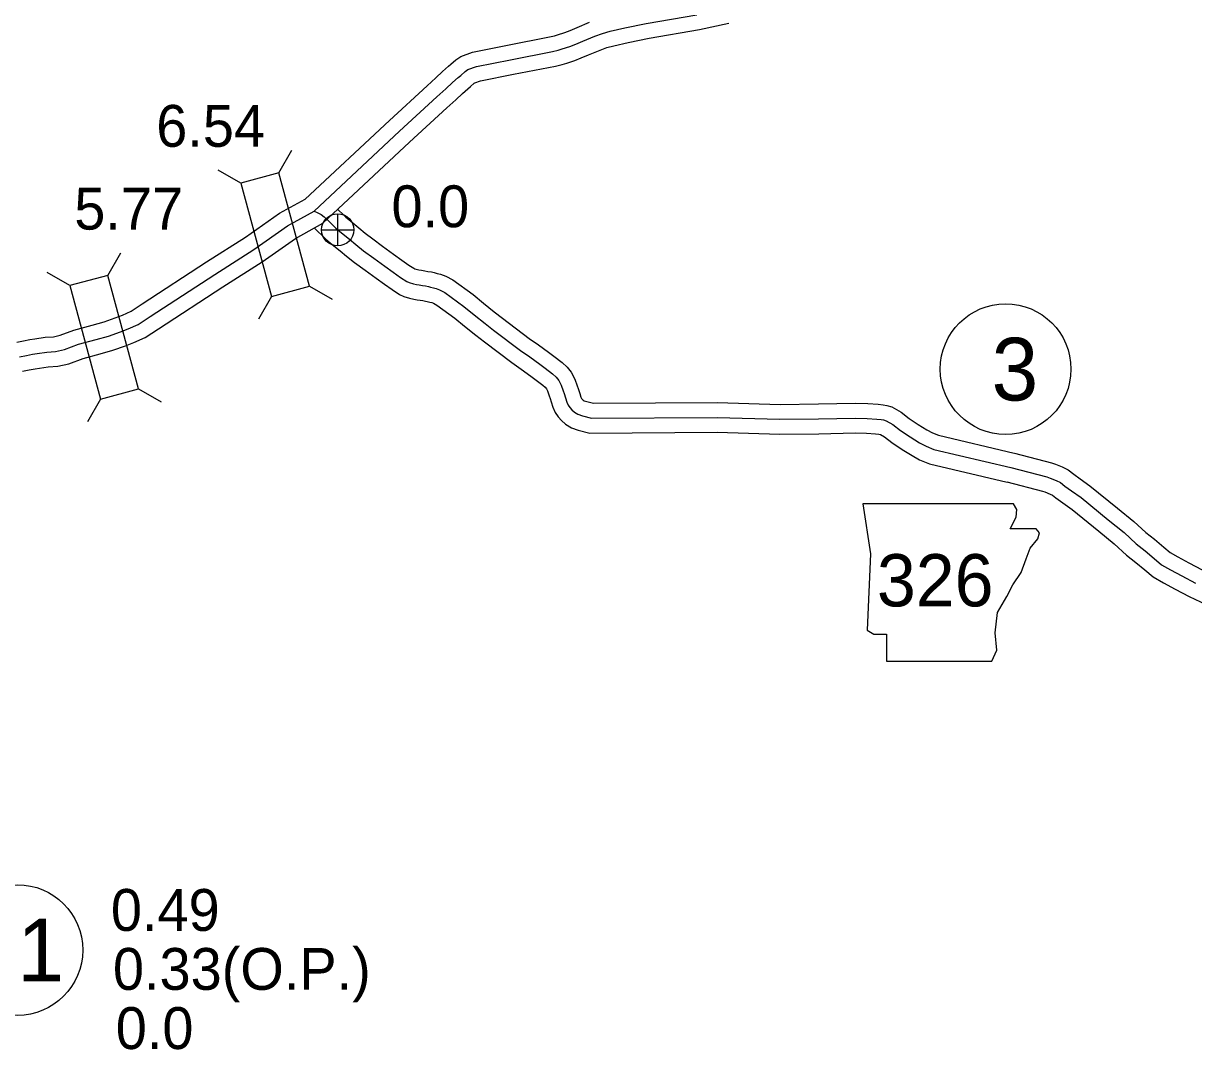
# Model space of a CAD drawing. Extents: x -83719 to 153526, y -11835 to 11446.
# Drawn here: x -1635.6 to -1241.4, y 1284.3 to 1629.8 of the extents above; entities that cross this region are included whole.
import ezdxf

# ---------------------------------------------------------------- set-up
doc = ezdxf.new("R2010")
doc.units = 0
for name, color, linetype in [('Level 10', 7, 'Continuous'), ('Level 20', 7, 'Continuous'), ('Level 21', 7, 'Continuous'), ('Level 25', 7, 'Continuous'), ('Level 26', 7, 'Continuous'), ('Level 27', 7, 'Continuous'), ('Level 58', 7, 'Continuous'), ('Level 59', 7, 'Continuous')]:
    doc.layers.add(name, color=color, linetype=linetype)

msp = doc.modelspace()

# ---------------------------------------------------------------- linework, layer by layer
at = {"layer": 'Level 10'}
for points in [[(-1637.84, 1522.49), (-1635.52, 1522.92), (-1633.44, 1523.33), (-1631.76, 1523.6), (-1628.28, 1524.11), (-1625.48, 1524.3), (-1623.19, 1524.82), (-1618.56, 1526.55), (-1612.4, 1528.22), (-1608.44, 1529.29), (-1604.69, 1530.62), (-1602.25, 1531.59), (-1599.34, 1532.87), (-1595.59, 1535.33), (-1573.88, 1549.46), (-1560.75, 1557.83), (-1549.31, 1565.85), (-1540.66, 1570.64), (-1512.3, 1597.15), (-1499.65, 1608.81), (-1496.68, 1611.43), (-1494.44, 1613.57), (-1492.41, 1615.34), (-1491.58, 1616.06), (-1489.91, 1617.51), (-1488.25, 1618.67), (-1484.32, 1620.15), (-1472.49, 1622.48), (-1458.38, 1625.23), (-1456.75, 1625.59), (-1455.71, 1625.93), (-1453.25, 1626.75), (-1451.45, 1627.44), (-1449.08, 1628.45), (-1444.92, 1630.16)], [(-1635.9, 1512.67), (-1633.64, 1513.1), (-1631.68, 1513.48), (-1630.23, 1513.72), (-1627.21, 1514.16), (-1624.02, 1514.38), (-1620.33, 1515.21), (-1615.5, 1517.02), (-1609.78, 1518.57), (-1605.45, 1519.74), (-1601.18, 1521.26), (-1598.4, 1522.36), (-1594.55, 1524.05), (-1590.12, 1526.96), (-1568.46, 1541.05), (-1555.19, 1549.52), (-1544, 1557.36), (-1534.74, 1562.49), (-1505.49, 1589.82), (-1492.95, 1601.39), (-1489.92, 1604.06), (-1487.7, 1606.18), (-1485.85, 1607.8), (-1485.03, 1608.5), (-1483.74, 1609.62), (-1483.55, 1609.76), (-1481.58, 1610.5), (-1470.57, 1612.67), (-1456.34, 1615.44), (-1454.12, 1615.93), (-1452.58, 1616.43), (-1449.87, 1617.34), (-1447.69, 1618.17), (-1445.22, 1619.23), (-1441.3, 1620.83), (-1439.06, 1621.66), (-1436.71, 1622.28), (-1431.9, 1623.38), (-1424.86, 1624.85), (-1407.85, 1627.78), (-1397.97, 1629.88)], [(-1529.59, 1567.07), (-1529.42, 1566.9), (-1527.99, 1565.55), (-1527.01, 1564.53), (-1525.29, 1563.17), (-1522.61, 1560.98), (-1520.44, 1559.22), (-1517.95, 1557.23), (-1514.59, 1554.78), (-1510.92, 1552.11), (-1508.1, 1550.11), (-1505.74, 1548.41), (-1504.09, 1547.34), (-1503.77, 1547.2), (-1502.83, 1546.88), (-1502.38, 1546.78), (-1501.51, 1546.67), (-1500.36, 1546.47), (-1499.33, 1546.31), (-1498.19, 1546.1), (-1497.28, 1545.9), (-1496.26, 1545.64), (-1495.09, 1545.36), (-1493.31, 1544.71), (-1490.94, 1543.4), (-1484.15, 1538.47), (-1480.65, 1535.59), (-1477.02, 1532.66), (-1474.2, 1530.51), (-1465.23, 1523.74), (-1462.11, 1521.54), (-1458.76, 1519.09), (-1456.91, 1517.76), (-1454.09, 1515.63), (-1452.45, 1514.02), (-1451.07, 1512.33), (-1449.8, 1510.01), (-1449.08, 1507.76), (-1448.74, 1506.89), (-1448.21, 1505.23), (-1447.83, 1503.9), (-1447.74, 1503.69), (-1447.62, 1503.53), (-1447.36, 1503.24), (-1447.05, 1502.96), (-1446.67, 1502.73), (-1445.86, 1502.44), (-1443.6, 1501.89), (-1401.8, 1502.11), (-1380.71, 1501.49), (-1367.83, 1501.66), (-1355.4, 1501.89), (-1351.15, 1501.8), (-1347.68, 1501.56), (-1345.99, 1501.39), (-1344.76, 1501.16), (-1343.03, 1500.69), (-1339.93, 1498.95), (-1337.22, 1496.79), (-1334.18, 1494.76), (-1331.25, 1492.95), (-1329.4, 1491.94), (-1327.34, 1491.1), (-1301.9, 1485.12)], [(-1537.63, 1560.92), (-1536.32, 1559.67), (-1535.04, 1558.45), (-1533.74, 1557.1), (-1531.55, 1555.37), (-1528.92, 1553.23), (-1526.72, 1551.44), (-1524.03, 1549.29), (-1520.47, 1546.69), (-1516.75, 1543.99), (-1513.92, 1541.98), (-1511.38, 1540.15), (-1508.87, 1538.53), (-1507.45, 1537.89), (-1505.58, 1537.25), (-1504.1, 1536.91), (-1502.97, 1536.77), (-1501.98, 1536.6), (-1501.01, 1536.45), (-1500.15, 1536.29), (-1499.6, 1536.17), (-1498.68, 1535.93), (-1497.98, 1535.77), (-1497.48, 1535.58), (-1496.3, 1534.94), (-1490.26, 1530.55), (-1486.97, 1527.84), (-1483.19, 1524.79), (-1480.24, 1522.54), (-1471.13, 1515.67), (-1467.94, 1513.41), (-1464.63, 1511), (-1462.85, 1509.72), (-1460.63, 1508.04), (-1459.85, 1507.27), (-1459.4, 1506.72), (-1459.03, 1506.06), (-1458.5, 1504.39), (-1458.16, 1503.53), (-1457.78, 1502.33), (-1457.26, 1500.53), (-1456.53, 1498.82), (-1455.49, 1497.32), (-1454.4, 1496.1), (-1452.97, 1494.86), (-1451, 1493.66), (-1448.73, 1492.85), (-1444.78, 1491.88), (-1401.92, 1492.11), (-1380.8, 1491.49), (-1367.67, 1491.66), (-1355.41, 1491.89), (-1351.6, 1491.81), (-1348.55, 1491.6), (-1347.43, 1491.48), (-1347, 1491.4), (-1346.85, 1491.36), (-1345.53, 1490.62), (-1343.12, 1488.71), (-1339.59, 1486.35), (-1336.28, 1484.3), (-1333.71, 1482.9), (-1330.41, 1481.54), (-1304.18, 1475.38)], [(-1301.79, 1485.09), (-1289.33, 1481.88), (-1287.98, 1481.38), (-1285.74, 1480.46), (-1283.65, 1479.49), (-1281.8, 1478.02), (-1279.69, 1476.51), (-1276.34, 1474.14), (-1267.07, 1466.58), (-1261.57, 1462.13), (-1257.55, 1458.37), (-1254.65, 1456.12), (-1251.44, 1453.49), (-1249.3, 1451.64), (-1246.75, 1450.19), (-1243, 1448.17), (-1238.53, 1445.84)], [(-1304.29, 1475.41), (-1292.32, 1472.32), (-1291.59, 1472.05), (-1289.75, 1471.3), (-1288.95, 1470.93), (-1287.83, 1470.04), (-1285.49, 1468.36), (-1282.38, 1466.17), (-1273.37, 1458.82), (-1268.14, 1454.59), (-1264.05, 1450.75), (-1260.88, 1448.3), (-1257.88, 1445.83), (-1255.09, 1443.43), (-1251.6, 1441.44), (-1247.69, 1439.33), (-1242.97, 1436.88), (-1237.23, 1434.17)]]:
    msp.add_lwpolyline(points, dxfattribs=at)
at = {"layer": 'Level 20'}
for p, q in [((-1549.6, 1579.49), (-1545.23, 1587.13)), ((-1562.35, 1576.04), (-1569.98, 1580.42)), ((-1607.2, 1544.96), (-1602.82, 1552.6)), ((-1619.94, 1541.51), (-1627.57, 1545.89)), ((-1539.25, 1541.27), (-1531.62, 1536.89)), ((-1551.99, 1537.82), (-1556.37, 1530.19)), ((-1596.85, 1506.74), (-1589.21, 1502.36)), ((-1609.59, 1503.29), (-1613.97, 1495.66))]:
    msp.add_line(p, q, dxfattribs=at)
for points in [[(-1562.35, 1576.04), (-1551.99, 1537.82), (-1539.25, 1541.27), (-1549.6, 1579.49)], [(-1619.94, 1541.51), (-1609.59, 1503.29), (-1596.85, 1506.74), (-1607.2, 1544.96)]]:
    msp.add_lwpolyline(points, close=True, dxfattribs=at)
at = {"layer": 'Level 21'}
msp.add_lwpolyline([(-1352.82, 1468.08), (-1350.29, 1451.17), (-1351.42, 1425.51), (-1349.16, 1424.1), (-1344.93, 1424.1), (-1344.93, 1415.08), (-1309.4, 1415.08), (-1307.71, 1418.74), (-1308.27, 1424.66), (-1307.43, 1431.43), (-1304.33, 1436.79), (-1302.35, 1440.73), (-1299.53, 1444.96), (-1297.84, 1449.48), (-1296.43, 1453.14), (-1293.89, 1456.24), (-1293.33, 1458.22), (-1294.46, 1459.63), (-1303.2, 1459.63), (-1301.23, 1463.57), (-1300.94, 1466.11), (-1302.11, 1468.06)], close=True, dxfattribs=at)
at = {"layer": 'Level 26'}
for p, q in [((-1529.73, 1554.89), (-1529.73, 1565.72)), ((-1535.15, 1560.3), (-1524.32, 1560.3))]:
    msp.add_line(p, q, dxfattribs=at)
msp.add_circle((-1529.73, 1560.3), 5.42, dxfattribs=at)
at = {"layer": 'Level 27'}
for centre in [(-1304.75, 1513.39), (-1637.62, 1317.81)]:
    msp.add_circle(centre, 22, dxfattribs=at)
at = {"layer": 'Level 59'}
for points in [[(-1636.87, 1517.58), (-1634.58, 1518.01), (-1632.56, 1518.41), (-1631, 1518.66), (-1627.74, 1519.14), (-1624.75, 1519.34), (-1621.76, 1520.02), (-1617.03, 1521.78), (-1611.09, 1523.4), (-1606.95, 1524.52), (-1602.94, 1525.94), (-1600.32, 1526.98), (-1596.95, 1528.46), (-1592.85, 1531.15), (-1571.17, 1545.25), (-1557.97, 1553.67), (-1546.66, 1561.6), (-1537.7, 1566.56), (-1508.89, 1593.48), (-1496.3, 1605.1), (-1493.3, 1607.74), (-1491.07, 1609.87), (-1489.13, 1611.57), (-1488.3, 1612.28), (-1486.82, 1613.57), (-1485.9, 1614.22), (-1482.95, 1615.32), (-1471.53, 1617.58), (-1457.36, 1620.33), (-1455.43, 1620.76), (-1454.14, 1621.18), (-1451.56, 1622.05), (-1449.57, 1622.81), (-1447.15, 1623.84), (-1443.11, 1625.5), (-1440.56, 1626.43), (-1437.91, 1627.13), (-1432.97, 1628.27), (-1425.8, 1629.76), (-1408.8, 1632.69)], [(-1537.7, 1566.56), (-1536.6, 1566.17), (-1535.26, 1565.46), (-1534.31, 1564.67), (-1532.87, 1563.29), (-1531.52, 1562), (-1530.37, 1560.82), (-1528.42, 1559.27), (-1525.76, 1557.1), (-1523.58, 1555.33), (-1520.99, 1553.26), (-1517.53, 1550.74), (-1513.83, 1548.05), (-1511.01, 1546.05), (-1508.56, 1544.28), (-1506.48, 1542.94), (-1505.61, 1542.55), (-1504.21, 1542.06), (-1503.24, 1541.84), (-1502.24, 1541.72), (-1501.17, 1541.54), (-1500.17, 1541.38), (-1499.17, 1541.2), (-1498.44, 1541.04), (-1497.47, 1540.78), (-1496.53, 1540.56), (-1495.4, 1540.14), (-1493.62, 1539.17), (-1487.2, 1534.51), (-1483.81, 1531.72), (-1480.11, 1528.73), (-1477.22, 1526.53), (-1468.18, 1519.7), (-1465.02, 1517.48), (-1461.7, 1515.05), (-1459.88, 1513.74), (-1457.36, 1511.83), (-1456.15, 1510.65), (-1455.23, 1509.53), (-1454.42, 1508.03), (-1453.79, 1506.07), (-1453.45, 1505.21), (-1453, 1503.78), (-1452.54, 1502.22), (-1452.13, 1501.25), (-1451.56, 1500.43), (-1450.88, 1499.67), (-1450.01, 1498.91), (-1448.83, 1498.19), (-1447.29, 1497.65), (-1444.19, 1496.89), (-1401.86, 1497.11), (-1380.76, 1496.49), (-1367.75, 1496.66), (-1355.4, 1496.89), (-1351.37, 1496.81), (-1348.11, 1496.58), (-1346.71, 1496.43), (-1345.88, 1496.28), (-1344.94, 1496.02), (-1342.73, 1494.78), (-1340.17, 1492.75), (-1336.88, 1490.55), (-1333.76, 1488.63), (-1331.55, 1487.42), (-1328.88, 1486.32), (-1303.04, 1480.25)], [(-1303.04, 1480.25), (-1290.82, 1477.1), (-1289.78, 1476.71), (-1287.74, 1475.88), (-1286.3, 1475.21), (-1284.82, 1474.03), (-1282.59, 1472.43), (-1279.36, 1470.15), (-1270.22, 1462.7), (-1264.85, 1458.36), (-1260.8, 1454.56), (-1257.76, 1452.21), (-1254.66, 1449.66), (-1252.2, 1447.53), (-1249.17, 1445.82), (-1245.34, 1443.75), (-1240.75, 1441.36)]]:
    msp.add_lwpolyline(points, dxfattribs=at)

# ---------------------------------------------------------------- texts
at = {"layer": 'Level 21'}
msp.add_text('326', height=17.6, dxfattribs=at).set_placement((-1348.1, 1433.5))
at = {"layer": 'Level 25'}
for s, p in [('0.0', (-1511.62, 1561.17)), ('0.49', (-1606.13, 1324.26)), ('0.0', (-1604.49, 1284.49))]:
    msp.add_text(s, height=14.08, dxfattribs=at).set_placement(p)
at = {"layer": 'Level 27'}
for s, p in [('3', (-1309.47, 1502.83)), ('1', (-1637.62, 1307.25))]:
    msp.add_text(s, height=21.12, dxfattribs=at).set_placement(p)
at = {"layer": 'Level 58'}
for s, p in [('6.54', (-1590.85, 1588.25)), ('5.77', (-1618.46, 1560.37)), ('0.33(O.P.)', (-1605.44, 1304.41))]:
    msp.add_text(s, height=14.08, dxfattribs=at).set_placement(p)

doc.saveas('drawing.dxf')
